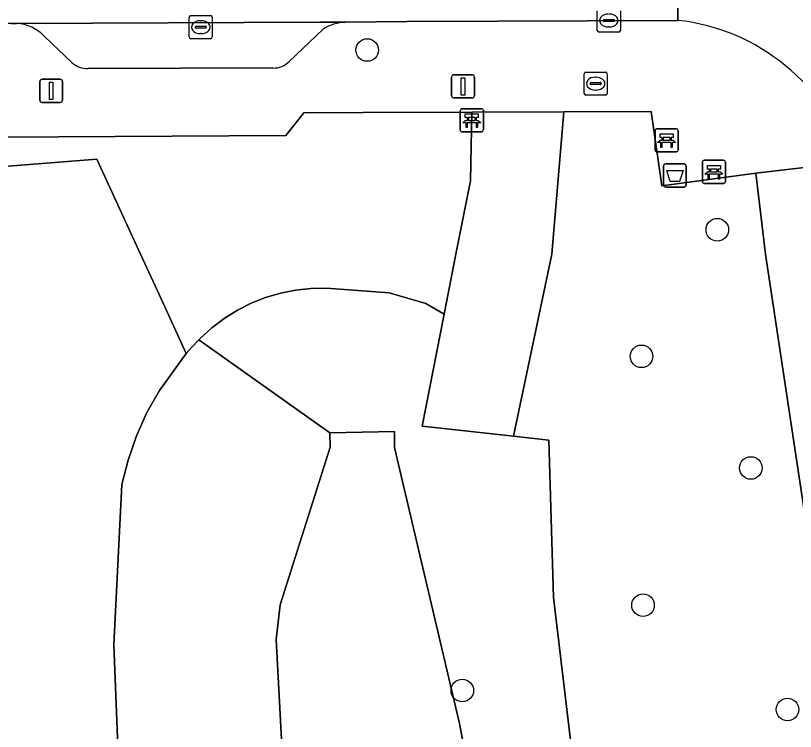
# Model space of a CAD drawing. Extents: x 157793 to 159380, y 380877 to 382313.
# Drawn here: x 158493.77 to 158527.56, y 381229.33 to 381260.34 of the extents above; entities that cross this region are included whole.
import ezdxf

# ---------------------------------------------------------------- set-up
doc = ezdxf.new("R2010")
doc.units = 0
for name, color, linetype in [('IMGEO_Afvalbak', 7, 'Continuous'), ('IMGEO_Bank', 7, 'Continuous'), ('IMGEO_Berm_groen', 7, 'Continuous'), ('IMGEO_Boom', 7, 'Continuous'), ('IMGEO_Brandkraan', 7, 'Continuous'), ('IMGEO_Damwand', 7, 'Continuous'), ('IMGEO_Erf', 7, 'Continuous'), ('IMGEO_Groenvoorziening', 7, 'Continuous'), ('IMGEO_Kolk', 7, 'Continuous'), ('IMGEO_Lichtmast', 7, 'Continuous'), ('IMGEO_Oever', 7, 'Continuous'), ('IMGEO_Parkeervlak_open', 7, 'Continuous'), ('IMGEO_Rijbaan_lokaal_gesloten', 7, 'Continuous'), ('IMGEO_Rijbaan_lokaal_open', 7, 'Continuous'), ('IMGEO_Voetpad_open', 7, 'Continuous'), ('IMGEO_Waterloop', 7, 'Continuous')]:
    doc.layers.add(name, color=color, linetype=linetype)

msp = doc.modelspace()

# ---------------------------------------------------------------- linework, layer by layer
at = {"layer": 'IMGEO_Afvalbak'}
for p, q in [((158521.945, 381253.911), (158522.735, 381253.911)), ((158522.735, 381253.911), (158521.945, 381253.911)), ((158521.845, 381253.011), (158521.845, 381253.811)), ((158521.845, 381253.811), (158521.845, 381253.011)), ((158522.835, 381253.811), (158522.835, 381253.011)), ((158522.835, 381253.011), (158522.835, 381253.811)), ((158522.735, 381252.911), (158521.945, 381252.911)), ((158521.945, 381252.911), (158522.735, 381252.911))]:
    msp.add_line(p, q, dxfattribs=at)
msp.add_lwpolyline([(158521.988, 381253.625), (158522.692, 381253.625), (158522.543, 381253.155), (158522.137, 381253.155), (158521.988, 381253.625)], dxfattribs=at)
for centre, start, end in [((158521.945, 381253.811), 90, 180), ((158521.945, 381253.811), 90, 180), ((158522.735, 381253.811), 0, 90), ((158522.735, 381253.811), 360, 90), ((158521.945, 381253.011), 180, 270), ((158521.945, 381253.011), 180, 270), ((158522.735, 381253.011), 270, 0), ((158522.735, 381253.011), 270, 0)]:
    msp.add_arc(centre, 0.1, start, end, dxfattribs=at)
at = {"layer": 'IMGEO_Bank'}
for p, q in [((158513.039, 381255.374), (158513.039, 381256.215)), ((158513.039, 381256.215), (158513.039, 381255.374)), ((158513.114, 381256.299), (158513.955, 381256.299)), ((158513.955, 381256.299), (158513.114, 381256.299)), ((158514.039, 381256.224), (158514.039, 381255.383)), ((158514.039, 381255.383), (158514.039, 381256.224)), ((158513.348, 381255.805), (158513.348, 381255.911)), ((158513.392, 381255.911), (158513.392, 381255.805)), ((158513.68, 381255.917), (158513.398, 381255.917)), ((158513.686, 381255.805), (158513.686, 381255.911)), ((158513.73, 381255.911), (158513.73, 381255.805)), ((158513.736, 381255.697), (158513.343, 381255.697)), ((158513.398, 381255.799), (158513.68, 381255.799)), ((158513.964, 381255.299), (158513.123, 381255.299)), ((158513.123, 381255.299), (158513.964, 381255.299)), ((158521.481, 381254.511), (158521.481, 381255.352)), ((158521.481, 381255.352), (158521.481, 381254.511)), ((158521.556, 381255.436), (158522.397, 381255.436)), ((158522.397, 381255.436), (158521.556, 381255.436)), ((158522.481, 381255.361), (158522.481, 381254.52)), ((158522.481, 381254.52), (158522.481, 381255.361)), ((158521.79, 381254.942), (158521.79, 381255.048)), ((158521.834, 381255.048), (158521.834, 381254.942)), ((158522.122, 381255.054), (158521.84, 381255.054)), ((158521.84, 381254.936), (158522.122, 381254.936)), ((158522.128, 381254.942), (158522.128, 381255.048)), ((158522.172, 381255.048), (158522.172, 381254.942)), ((158522.178, 381254.834), (158521.785, 381254.834)), ((158522.406, 381254.436), (158521.565, 381254.436)), ((158521.565, 381254.436), (158522.406, 381254.436)), ((158523.53, 381253.145), (158523.53, 381253.986)), ((158523.53, 381253.986), (158523.53, 381253.145)), ((158523.605, 381254.07), (158524.446, 381254.07)), ((158524.446, 381254.07), (158523.605, 381254.07)), ((158524.53, 381253.995), (158524.53, 381253.154)), ((158524.53, 381253.154), (158524.53, 381253.995)), ((158523.839, 381253.576), (158523.839, 381253.682)), ((158523.883, 381253.682), (158523.883, 381253.576)), ((158524.171, 381253.688), (158523.889, 381253.688)), ((158523.889, 381253.57), (158524.171, 381253.57)), ((158524.177, 381253.576), (158524.177, 381253.682)), ((158524.221, 381253.682), (158524.221, 381253.576)), ((158524.227, 381253.468), (158523.834, 381253.468)), ((158524.455, 381253.07), (158523.614, 381253.07)), ((158523.614, 381253.07), (158524.455, 381253.07))]:
    msp.add_line(p, q, dxfattribs=at)
for points in [[(158513.342, 381255.917), (158513.256, 381255.917), (158513.256, 381256.078), (158513.819, 381256.078), (158513.819, 381255.917), (158513.736, 381255.917)], [(158513.286, 381255.697), (158513.144, 381255.697), (158513.256, 381255.799), (158513.342, 381255.799)], [(158513.336, 381255.69), (158513.336, 381255.483), (158513.293, 381255.483), (158513.293, 381255.69)], [(158513.736, 381255.799), (158513.819, 381255.799), (158513.931, 381255.697), (158513.792, 381255.697)], [(158513.786, 381255.69), (158513.786, 381255.483), (158513.742, 381255.483), (158513.742, 381255.69)], [(158521.784, 381255.054), (158521.698, 381255.054), (158521.698, 381255.215), (158522.261, 381255.215), (158522.261, 381255.054), (158522.178, 381255.054)], [(158521.728, 381254.834), (158521.586, 381254.834), (158521.698, 381254.936), (158521.784, 381254.936)], [(158522.178, 381254.936), (158522.261, 381254.936), (158522.373, 381254.834), (158522.234, 381254.834)], [(158521.778, 381254.827), (158521.778, 381254.62), (158521.735, 381254.62), (158521.735, 381254.827)], [(158522.228, 381254.827), (158522.228, 381254.62), (158522.184, 381254.62), (158522.184, 381254.827)], [(158523.833, 381253.688), (158523.747, 381253.688), (158523.747, 381253.849), (158524.31, 381253.849), (158524.31, 381253.688), (158524.227, 381253.688)], [(158523.777, 381253.468), (158523.635, 381253.468), (158523.747, 381253.57), (158523.833, 381253.57)], [(158524.227, 381253.57), (158524.31, 381253.57), (158524.422, 381253.468), (158524.283, 381253.468)], [(158523.827, 381253.461), (158523.827, 381253.254), (158523.784, 381253.254), (158523.784, 381253.461)], [(158524.277, 381253.461), (158524.277, 381253.254), (158524.233, 381253.254), (158524.233, 381253.461)]]:
    msp.add_lwpolyline(points, dxfattribs=at)
for centre, radius, start, end in [((158513.117, 381256.221), 0.0779, 92.4484, 184.2845), ((158513.117, 381256.221), 0.0779, 92.4484, 184.2845), ((158513.961, 381256.221), 0.0779, 2.4484, 94.2845), ((158513.961, 381256.221), 0.0779, 2.4484, 94.2845), ((158513.341, 381255.91), 0.00671, 2.8957, 87.1043), ((158513.398, 381255.91), 0.00671, 92.8957, 177.1043), ((158513.68, 381255.91), 0.00671, 2.8957, 87.1043), ((158513.737, 381255.91), 0.00671, 92.8957, 177.1043), ((158513.286, 381255.69), 0.00671, 2.8957, 87.1043), ((158513.343, 381255.69), 0.00671, 92.8957, 177.1043), ((158513.341, 381255.806), 0.00671, 272.8957, 357.1043), ((158513.398, 381255.806), 0.00671, 182.8957, 267.1043), ((158513.68, 381255.806), 0.00671, 272.8957, 357.1043), ((158513.737, 381255.806), 0.00671, 182.8957, 267.1043), ((158513.735, 381255.69), 0.00671, 2.8957, 87.1043), ((158513.792, 381255.69), 0.00671, 92.8957, 177.1043), ((158513.117, 381255.377), 0.0779, 182.4484, 274.2845), ((158513.117, 381255.377), 0.0779, 182.4484, 274.2845), ((158513.961, 381255.377), 0.0779, 272.4484, 4.2845), ((158513.961, 381255.377), 0.0779, 272.4484, 4.2845), ((158521.559, 381255.358), 0.0779, 92.4484, 184.2845), ((158521.559, 381255.358), 0.0779, 92.4484, 184.2845), ((158522.403, 381255.358), 0.0779, 2.4484, 94.2845), ((158522.403, 381255.358), 0.0779, 2.4484, 94.2845), ((158521.783, 381255.047), 0.00671, 2.8957, 87.1043), ((158521.783, 381254.943), 0.00671, 272.8957, 357.1043), ((158521.84, 381255.047), 0.00671, 92.8957, 177.1043), ((158521.84, 381254.943), 0.00671, 182.8957, 267.1043), ((158522.122, 381255.047), 0.00671, 2.8957, 87.1043), ((158522.122, 381254.943), 0.00671, 272.8957, 357.1043), ((158522.179, 381255.047), 0.00671, 92.8957, 177.1043), ((158522.179, 381254.943), 0.00671, 182.8957, 267.1043), ((158521.559, 381254.514), 0.0779, 182.4484, 274.2845), ((158521.559, 381254.514), 0.0779, 182.4484, 274.2845), ((158521.728, 381254.827), 0.00671, 2.8957, 87.1043), ((158521.785, 381254.827), 0.00671, 92.8957, 177.1043), ((158522.177, 381254.827), 0.00671, 2.8957, 87.1043), ((158522.234, 381254.827), 0.00671, 92.8957, 177.1043), ((158522.403, 381254.514), 0.0779, 272.4484, 4.2845), ((158522.403, 381254.514), 0.0779, 272.4484, 4.2845), ((158523.608, 381253.992), 0.0779, 92.4484, 184.2845), ((158523.608, 381253.992), 0.0779, 92.4484, 184.2845), ((158524.452, 381253.992), 0.0779, 2.4484, 94.2845), ((158524.452, 381253.992), 0.0779, 2.4484, 94.2845), ((158523.832, 381253.681), 0.00671, 2.8957, 87.1043), ((158523.832, 381253.577), 0.00671, 272.8957, 357.1043), ((158523.889, 381253.681), 0.00671, 92.8957, 177.1043), ((158523.889, 381253.577), 0.00671, 182.8957, 267.1043), ((158524.171, 381253.681), 0.00671, 2.8957, 87.1043), ((158524.171, 381253.577), 0.00671, 272.8957, 357.1043), ((158524.228, 381253.681), 0.00671, 92.8957, 177.1043), ((158524.228, 381253.577), 0.00671, 182.8957, 267.1043), ((158523.777, 381253.461), 0.00671, 2.8957, 87.1043), ((158523.834, 381253.461), 0.00671, 92.8957, 177.1043), ((158524.226, 381253.461), 0.00671, 2.8957, 87.1043), ((158524.283, 381253.461), 0.00671, 92.8957, 177.1043), ((158523.608, 381253.148), 0.0779, 182.4484, 274.2845), ((158523.608, 381253.148), 0.0779, 182.4484, 274.2845), ((158524.452, 381253.148), 0.0779, 272.4484, 4.2845), ((158524.452, 381253.148), 0.0779, 272.4484, 4.2845)]:
    msp.add_arc(centre, radius, start, end, dxfattribs=at)
at = {"layer": 'IMGEO_Berm_groen'}
msp.add_lwpolyline([(158535.555, 381188.504), (158526.262, 381250), (158525.854, 381253.515), (158521.769, 381252.96), (158521.313, 381256.189), (158517.527, 381256.175), (158517.013, 381250), (158515.341, 381242.114), (158516.874, 381241.946), (158517.084, 381235.125), (158518.092, 381226.644), (158520.712, 381210.169), (158524.583, 381193.325), (158525.909, 381184.651), (158525.674, 381180.876), (158526.081, 381173.127), (158525.564, 381165.569), (158525.022, 381164.398), (158524.379, 381163.281), (158523.638, 381162.225), (158522.805, 381161.239), (158521.888, 381160.332)], dxfattribs=at)
at = {"layer": 'IMGEO_Boom'}
for centre in [(158509.001, 381258.845), (158524.177, 381251.061), (158520.892, 381245.575), (158525.628, 381240.74), (158520.959, 381234.792), (158513.127, 381231.096), (158527.215, 381230.276)]:
    msp.add_circle(centre, 0.489, dxfattribs=at)
at = {"layer": 'IMGEO_Brandkraan'}
for p, q in [((158518.483, 381257.892), (158519.335, 381257.892)), ((158518.408, 381256.966), (158518.408, 381257.818)), ((158518.896, 381257.672), (158518.921, 381257.672)), ((158519.409, 381257.818), (158519.409, 381256.966)), ((158518.667, 381257.386), (158518.667, 381257.398)), ((158519.105, 381257.349), (158518.707, 381257.349)), ((158518.71, 381257.435), (158519.108, 381257.435)), ((158519.151, 381257.398), (158519.151, 381257.386)), ((158519.335, 381256.892), (158518.483, 381256.892)), ((158518.919, 381257.112), (158518.894, 381257.112))]:
    msp.add_line(p, q, dxfattribs=at)
for points in [[(158518.483, 381257.892), (158519.335, 381257.892)], [(158518.408, 381256.966), (158518.408, 381257.818)], [(158519.409, 381257.818), (158519.409, 381256.966)], [(158519.335, 381256.892), (158518.483, 381256.892)]]:
    msp.add_lwpolyline(points, dxfattribs=at)
for centre, radius, start, end in [((158518.485, 381257.816), 0.0765, 91.552, 178.448), ((158518.485, 381257.816), 0.0765, 91.552, 178.448), ((158519.333, 381257.816), 0.0765, 1.552, 88.448), ((158519.333, 381257.816), 0.0765, 1.552, 88.448), ((158518.707, 381257.395), 0.0403, 85.8775, 175.7526), ((158518.704, 381257.385), 0.0366, 178.938, 274.7102), ((158519.108, 381257.392), 0.043, 264.8664, 352.4533), ((158519.112, 381257.397), 0.0386, 1.7309, 96.639), ((158518.485, 381256.968), 0.0765, 181.552, 268.448), ((158518.485, 381256.968), 0.0765, 181.552, 268.448), ((158519.333, 381256.968), 0.0765, 271.552, 358.448), ((158519.333, 381256.968), 0.0765, 271.552, 358.448)]:
    msp.add_arc(centre, radius, start, end, dxfattribs=at)
for centre, major_axis, ratio, start_param, end_param in [((158518.895, 381257.392), (-0.387, 0.002), 0.722429, 4.712389, 7.853982), ((158518.92, 381257.392), (-0.39, 0.002), 0.717154, 1.570796, 4.712389)]:
    msp.add_ellipse(centre, major_axis=major_axis, ratio=ratio, start_param=start_param, end_param=end_param, dxfattribs=at)
at = {"layer": 'IMGEO_Damwand'}
for points in [[(158507.404, 381241.637), (158505.229, 381234.804), (158505.058, 381233.303), (158505.66, 381222.198), (158506.931, 381212.355), (158508.367, 381205.448), (158512.128, 381190.562)], [(158513.005, 381229.672), (158510.194, 381241.626)]]:
    msp.add_lwpolyline(points, dxfattribs=at)
at = {"layer": 'IMGEO_Erf'}
msp.add_lwpolyline([(158502.748, 381197.597), (158500.66, 381208.431), (158500, 381211.858), (158499.061, 381218.56), (158498.506, 381224.008), (158498.298, 381226.136), (158498.028, 381233.08), (158498.379, 381240.02), (158498.642, 381241.078), (158499.004, 381242.125), (158499.458, 381243.136), (158500, 381244.102), (158501.163, 381245.692), (158500, 381248.228), (158499.187, 381250), (158497.296, 381254.122), (158493.276, 381253.804)], dxfattribs=at)
at = {"layer": 'IMGEO_Groenvoorziening'}
msp.add_lwpolyline([(158493.276, 381253.804), (158497.296, 381254.122), (158499.187, 381250), (158500, 381248.228), (158501.163, 381245.692), (158501.406, 381245.966), (158501.715, 381246.295), (158501.78, 381246.364), (158502.277, 381246.814), (158502.812, 381247.218), (158503.381, 381247.573), (158503.979, 381247.875), (158504.602, 381248.122), (158505.245, 381248.313), (158505.902, 381248.446), (158506.569, 381248.519), (158507.239, 381248.533), (158509.958, 381248.329), (158511.545, 381247.861), (158512.342, 381247.404), (158512.852, 381250), (158513.477, 381253.181), (158513.546, 381256.159), (158508.826, 381256.141), (158506.263, 381256.131), (158505.475, 381255.148), (158493.156, 381255.076)], dxfattribs=at)
msp.add_lwpolyline([(158513.546, 381256.159), (158513.477, 381253.181), (158512.852, 381250), (158512.342, 381247.404), (158511.389, 381242.548), (158515.341, 381242.114), (158517.013, 381250), (158517.527, 381256.175)], close=True, dxfattribs=at)
at = {"layer": 'IMGEO_Kolk'}
for p, q in [((158501.294, 381259.41), (158501.294, 381260.262)), ((158501.369, 381260.336), (158502.221, 381260.336)), ((158502.295, 381260.262), (158502.295, 381259.41)), ((158518.977, 381259.698), (158518.977, 381260.55)), ((158519.978, 381260.55), (158519.978, 381259.698)), ((158501.782, 381260.116), (158501.807, 381260.116)), ((158519.236, 381260.118), (158519.236, 381260.13)), ((158519.674, 381260.081), (158519.276, 381260.081)), ((158519.279, 381260.167), (158519.677, 381260.167)), ((158519.72, 381260.13), (158519.72, 381260.118)), ((158501.553, 381259.83), (158501.553, 381259.842)), ((158501.991, 381259.793), (158501.593, 381259.793)), ((158501.596, 381259.879), (158501.994, 381259.879)), ((158502.037, 381259.842), (158502.037, 381259.83)), ((158519.904, 381259.624), (158519.052, 381259.624)), ((158519.488, 381259.844), (158519.463, 381259.844)), ((158502.221, 381259.336), (158501.369, 381259.336)), ((158501.805, 381259.556), (158501.78, 381259.556))]:
    msp.add_line(p, q, dxfattribs=at)
for points in [[(158501.294, 381259.41), (158501.294, 381260.262)], [(158501.369, 381260.336), (158502.221, 381260.336)], [(158502.295, 381260.262), (158502.295, 381259.41)], [(158518.977, 381259.698), (158518.977, 381260.55)], [(158519.978, 381260.55), (158519.978, 381259.698)], [(158519.904, 381259.624), (158519.052, 381259.624)], [(158502.221, 381259.336), (158501.369, 381259.336)]]:
    msp.add_lwpolyline(points, dxfattribs=at)
for centre, radius, start, end in [((158501.371, 381260.26), 0.0765, 91.552, 178.448), ((158501.371, 381260.26), 0.0765, 91.552, 178.448), ((158502.219, 381260.26), 0.0765, 1.552, 88.448), ((158502.219, 381260.26), 0.0765, 1.552, 88.448), ((158519.276, 381260.127), 0.0403, 85.8775, 175.7526), ((158519.273, 381260.117), 0.0366, 178.938, 274.7102), ((158519.677, 381260.124), 0.043, 264.8664, 352.4533), ((158519.681, 381260.129), 0.0386, 1.7309, 96.639), ((158501.593, 381259.839), 0.0403, 85.8775, 175.7526), ((158501.59, 381259.829), 0.0366, 178.938, 274.7102), ((158501.994, 381259.836), 0.043, 264.8664, 352.4533), ((158501.998, 381259.841), 0.0386, 1.7309, 96.639), ((158519.054, 381259.7), 0.0765, 181.552, 268.448), ((158519.054, 381259.7), 0.0765, 181.552, 268.448), ((158519.902, 381259.7), 0.0765, 271.552, 358.448), ((158519.902, 381259.7), 0.0765, 271.552, 358.448), ((158501.371, 381259.412), 0.0765, 181.552, 268.448), ((158501.371, 381259.412), 0.0765, 181.552, 268.448), ((158502.219, 381259.412), 0.0765, 271.552, 358.448), ((158502.219, 381259.412), 0.0765, 271.552, 358.448)]:
    msp.add_arc(centre, radius, start, end, dxfattribs=at)
for centre, major_axis, ratio, start_param, end_param in [((158519.464, 381260.124), (-0.387, 0.002), 0.722429, 4.712389, 7.853982), ((158519.489, 381260.124), (-0.39, 0.002), 0.717154, 1.570796, 4.712389), ((158501.781, 381259.836), (-0.387, 0.002), 0.722429, 4.712389, 7.853982), ((158501.806, 381259.836), (-0.39, 0.002), 0.717154, 1.570796, 4.712389)]:
    msp.add_ellipse(centre, major_axis=major_axis, ratio=ratio, start_param=start_param, end_param=end_param, dxfattribs=at)
at = {"layer": 'IMGEO_Lichtmast'}
for p, q in [((158494.919, 381257.578), (158495.709, 381257.578)), ((158495.709, 381257.578), (158494.919, 381257.578)), ((158512.66, 381256.872), (158512.66, 381257.672)), ((158512.66, 381257.672), (158512.66, 381256.872)), ((158512.76, 381257.772), (158513.55, 381257.772)), ((158513.55, 381257.772), (158512.76, 381257.772)), ((158513.65, 381257.672), (158513.65, 381256.872)), ((158513.65, 381256.872), (158513.65, 381257.672)), ((158494.819, 381256.678), (158494.819, 381257.478)), ((158494.819, 381257.478), (158494.819, 381256.678)), ((158495.809, 381257.478), (158495.809, 381256.678)), ((158495.809, 381256.678), (158495.809, 381257.478)), ((158495.709, 381256.578), (158494.919, 381256.578)), ((158494.919, 381256.578), (158495.709, 381256.578)), ((158513.55, 381256.772), (158512.76, 381256.772)), ((158512.76, 381256.772), (158513.55, 381256.772))]:
    msp.add_line(p, q, dxfattribs=at)
for points in [[(158513.08, 381257.647), (158513.23, 381257.647), (158513.23, 381256.897), (158513.08, 381256.897), (158513.08, 381257.647)], [(158495.239, 381257.453), (158495.389, 381257.453), (158495.389, 381256.703), (158495.239, 381256.703), (158495.239, 381257.453)]]:
    msp.add_lwpolyline(points, dxfattribs=at)
for centre, start, end in [((158494.919, 381257.478), 90, 180), ((158494.919, 381257.478), 90, 180), ((158495.709, 381257.478), 0, 90), ((158495.709, 381257.478), 360, 90), ((158512.76, 381257.672), 90, 180), ((158512.76, 381257.672), 90, 180), ((158513.55, 381257.672), 0, 90), ((158513.55, 381257.672), 360, 90), ((158494.919, 381256.678), 180, 270), ((158494.919, 381256.678), 180, 270), ((158495.709, 381256.678), 270, 0), ((158495.709, 381256.678), 270, 0), ((158512.76, 381256.872), 180, 270), ((158512.76, 381256.872), 180, 270), ((158513.55, 381256.872), 270, 0), ((158513.55, 381256.872), 270, 0)]:
    msp.add_arc(centre, 0.1, start, end, dxfattribs=at)
at = {"layer": 'IMGEO_Oever'}
for points in [[(158518.092, 381226.644), (158517.084, 381235.125), (158516.874, 381241.946), (158515.341, 381242.114), (158511.389, 381242.548), (158512.342, 381247.404), (158511.545, 381247.861), (158509.958, 381248.329), (158507.239, 381248.533), (158506.569, 381248.519), (158505.902, 381248.446), (158505.245, 381248.313), (158504.602, 381248.122), (158503.979, 381247.875), (158503.381, 381247.573), (158502.812, 381247.218), (158502.277, 381246.814), (158501.78, 381246.364), (158501.715, 381246.295), (158507.383, 381242.268), (158510.188, 381242.321), (158510.194, 381241.626), (158513.005, 381229.672), (158515.917, 381214.011)], [(158512.128, 381190.562), (158508.367, 381205.448), (158506.931, 381212.355), (158505.66, 381222.198), (158505.058, 381233.303), (158505.229, 381234.804), (158507.404, 381241.637), (158507.383, 381242.268), (158501.715, 381246.295), (158501.406, 381245.966), (158501.163, 381245.692), (158500, 381244.102), (158499.458, 381243.136), (158499.004, 381242.125), (158498.642, 381241.078), (158498.379, 381240.02), (158498.028, 381233.08), (158498.298, 381226.136), (158498.506, 381224.008), (158499.061, 381218.56), (158500, 381211.858), (158500.66, 381208.431), (158502.748, 381197.597)]]:
    msp.add_lwpolyline(points, dxfattribs=at)
at = {"layer": 'IMGEO_Parkeervlak_open'}
for points in [[(158508.067, 381260.053), (158506.971, 381260.049), (158493.81, 381260.001)], [(158505.62, 381258.352), (158507.103, 381259.756)], [(158495.026, 381259.433), (158496.206, 381258.309)], [(158496.91, 381258.039), (158504.924, 381258.067)]]:
    msp.add_lwpolyline(points, dxfattribs=at)
for centre, radius, start, end in [((158493.714, 381258.209), 1.795, 43.004, 86.9209), ((158508.166, 381258.018), 2.037, 92.7913, 121.4559), ((158496.899, 381259.064), 1.025, 227.4315, 270.6026), ((158504.959, 381258.973), 0.907, 267.7773, 316.7592)]:
    msp.add_arc(centre, radius, start, end, dxfattribs=at)
at = {"layer": 'IMGEO_Rijbaan_lokaal_gesloten'}
msp.add_lwpolyline([(158522.462, 381266.113), (158520.389, 381266.13), (158503.707, 381266.022), (158502.167, 381266.021), (158489.605, 381265.971), (158488.49, 381265.978), (158471.946, 381265.897), (158470.948, 381265.889), (158470.976, 381259.911), (158488.504, 381260.004), (158493.599, 381260), (158493.81, 381260.001), (158506.971, 381260.049), (158508.067, 381260.053), (158510.744, 381260.078), (158522.472, 381260.13)], close=True, dxfattribs=at)
at = {"layer": 'IMGEO_Rijbaan_lokaal_open'}
msp.add_lwpolyline([(158527.474, 381266.445), (158522.462, 381266.113), (158522.472, 381260.13)], dxfattribs=at)
msp.add_arc((158521.518, 381251.359), 8.823, 17.3644, 83.7941, dxfattribs=at)
at = {"layer": 'IMGEO_Voetpad_open'}
for points in [[(158493.81, 381260.001), (158493.599, 381260), (158488.504, 381260.004)], [(158522.472, 381260.13), (158510.744, 381260.078), (158508.067, 381260.053)], [(158507.103, 381259.756), (158505.62, 381258.352)], [(158496.206, 381258.309), (158495.026, 381259.433)], [(158504.924, 381258.067), (158496.91, 381258.039)], [(158464.139, 381254.952), (158466.315, 381254.92), (158493.156, 381255.076), (158505.475, 381255.148), (158506.263, 381256.131), (158508.826, 381256.141), (158513.546, 381256.159), (158517.527, 381256.175), (158521.313, 381256.189), (158521.769, 381252.96), (158525.854, 381253.515), (158529.939, 381253.992)], [(158529.939, 381253.992), (158525.854, 381253.515), (158526.262, 381250), (158535.555, 381188.504)]]:
    msp.add_lwpolyline(points, dxfattribs=at)
for centre, radius, start, end in [((158493.714, 381258.209), 1.795, 43.004, 86.9209), ((158508.166, 381258.018), 2.037, 92.7913, 121.4559), ((158521.518, 381251.359), 8.823, 17.3644, 83.7941), ((158496.899, 381259.064), 1.025, 227.4315, 270.6026), ((158504.959, 381258.973), 0.907, 267.7773, 316.7592)]:
    msp.add_arc(centre, radius, start, end, dxfattribs=at)
at = {"layer": 'IMGEO_Waterloop'}
msp.add_lwpolyline([(158520.434, 381189.717), (158516.212, 381212.426), (158516.186, 381212.568), (158516.731, 381212.677), (158516.477, 381213.972), (158515.944, 381213.865), (158515.917, 381214.011), (158513.005, 381229.672), (158510.194, 381241.626), (158510.188, 381242.321), (158507.383, 381242.268), (158507.404, 381241.637), (158505.229, 381234.804), (158505.058, 381233.303), (158505.66, 381222.198), (158506.931, 381212.355), (158508.367, 381205.448), (158512.128, 381190.562)], dxfattribs=at)

doc.saveas('drawing.dxf')
